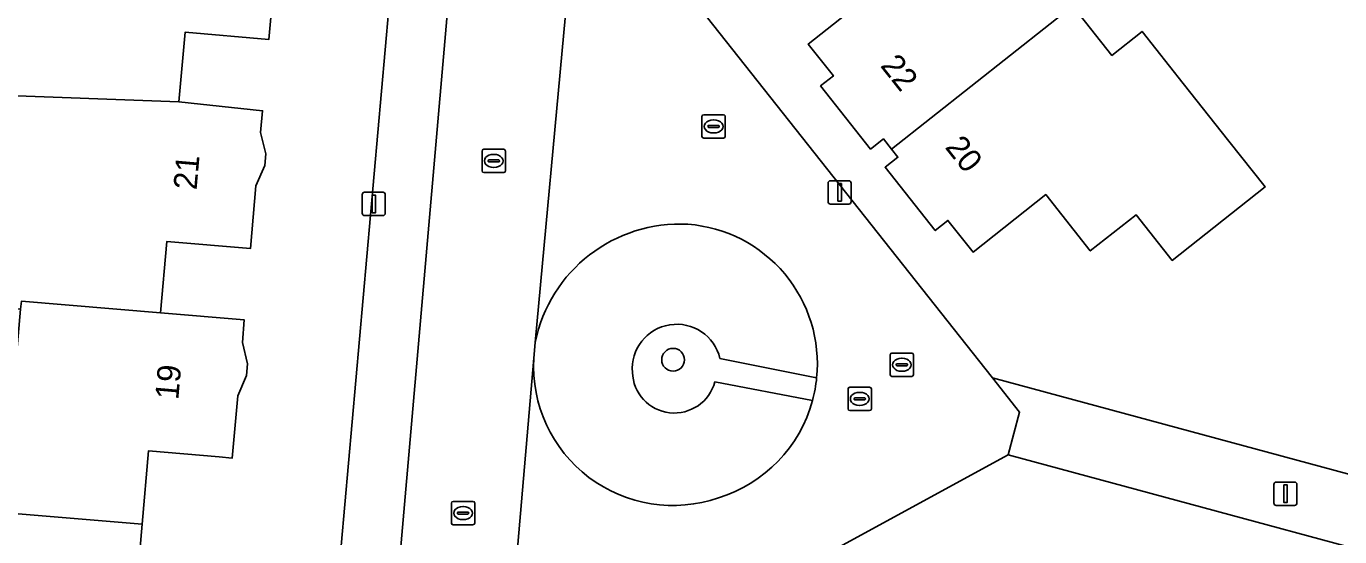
# Model space of a CAD drawing. Extents: x 159626 to 160723, y 388173 to 389416.
# Drawn here: x 160026.8 to 160083.1, y 388524.2 to 388546.1 of the extents above; entities that cross this region are included whole.
import ezdxf

# ---------------------------------------------------------------- set-up
doc = ezdxf.new("R2010")
doc.units = 0
for name, color, linetype in [('IMGEO_Boom', 7, 'Continuous'), ('IMGEO_Erf', 7, 'Continuous'), ('IMGEO_Groenvoorziening', 7, 'Continuous'), ('IMGEO_Kolk', 7, 'Continuous'), ('IMGEO_Lichtmast', 7, 'Continuous'), ('IMGEO_Pand', 7, 'Continuous'), ('IMGEO_Pand_nummerreeks', 7, 'Continuous'), ('IMGEO_Rijbaan_lokaal_open', 7, 'Continuous'), ('IMGEO_Rioolput', 7, 'Continuous'), ('IMGEO_Voetpad_halfverhard', 7, 'Continuous'), ('IMGEO_Voetpad_open', 7, 'Continuous')]:
    doc.layers.add(name, color=color, linetype=linetype)

msp = doc.modelspace()

# ---------------------------------------------------------------- linework, layer by layer
at = {"layer": 'IMGEO_Boom'}
msp.add_circle((160054.494, 388531.775), 0.489, dxfattribs=at)
at = {"layer": 'IMGEO_Erf'}
for points in [[(159980.767, 388500), (159984.934, 388485.035), (160000, 388493.321), (160012.145, 388500), (160041.197, 388515.977), (160039.957, 388520.258), (160042.618, 388550.4)], [(160071.691, 388546.867), (160073.305, 388544.827), (160074.598, 388545.851), (160076.362, 388543.622), (160078.321, 388541.145), (160079.873, 388539.185), (160075.889, 388536.033), (160074.338, 388537.993), (160072.377, 388536.442), (160070.465, 388538.857), (160067.351, 388536.393), (160066.277, 388537.749), (160065.728, 388537.314), (160063.58, 388540.027), (160064.128, 388540.461), (160063.86, 388540.799), (160063.507, 388541.245), (160062.958, 388540.81), (160060.817, 388543.515), (160061.365, 388543.949), (160060.285, 388545.313), (160064.622, 388548.745)], [(160037.402, 388548.192), (160037.159, 388545.505), (160033.573, 388545.818), (160033.313, 388542.829), (160036.894, 388542.455), (160036.812, 388541.521), (160037.033, 388540.598), (160036.99, 388540.1), (160036.613, 388539.228), (160036.378, 388536.539), (160032.792, 388536.852), (160032.525, 388533.786), (160036.112, 388533.483), (160036.029, 388532.522), (160036.249, 388531.602), (160036.206, 388531.104), (160035.829, 388530.233), (160035.596, 388527.563), (160035.03, 388527.612), (160032.01, 388527.876), (160031.736, 388524.73), (160031.462, 388521.58)], [(160055.092, 388547.547), (160068.183, 388531), (160117.33, 388517.709)], [(160124.595, 388462.323), (160130.611, 388465.651), (160128.765, 388472.373), (160120.983, 388500), (160116.838, 388514.716), (160068.858, 388527.703), (160051.036, 388517.975), (160056.074, 388500), (160074.428, 388434.513)]]:
    msp.add_lwpolyline(points, dxfattribs=at)
at = {"layer": 'IMGEO_Groenvoorziening'}
for points in [[(160048.583, 388532.514), (160048.523, 388531.842)], [(160056.503, 388531.833), (160060.648, 388531.003)], [(160060.47, 388530.031), (160056.285, 388530.833)]]:
    msp.add_lwpolyline(points, dxfattribs=at)
for centre, radius, start, end in [((160054.778, 388531.279), 6.316, 86.7841, 168.7293), ((160054.676, 388531.601), 6.002, 354.2778, 85.6425), ((160054.649, 388531.392), 1.906, 13.3658, 184.741), ((160054.483, 388531.498), 5.97, 176.6989, 289.1873), ((160054.547, 388531.29), 1.798, 181.7659, 345.2585), ((160054.675, 388531.596), 6.003, 287.1531, 344.888)]:
    msp.add_arc(centre, radius, start, end, dxfattribs=at)
at = {"layer": 'IMGEO_Kolk'}
for p, q in [((160055.731, 388541.354), (160055.731, 388542.206)), ((160055.806, 388542.28), (160056.658, 388542.28)), ((160056.033, 388541.823), (160056.431, 388541.823)), ((160056.219, 388542.06), (160056.244, 388542.06)), ((160056.732, 388542.206), (160056.732, 388541.354)), ((160056.658, 388541.28), (160055.806, 388541.28)), ((160055.99, 388541.774), (160055.99, 388541.786)), ((160056.428, 388541.737), (160056.03, 388541.737)), ((160056.242, 388541.5), (160056.217, 388541.5)), ((160056.474, 388541.786), (160056.474, 388541.774)), ((160046.304, 388539.874), (160046.304, 388540.726)), ((160046.379, 388540.8), (160047.231, 388540.8)), ((160047.305, 388540.726), (160047.305, 388539.874)), ((160046.563, 388540.294), (160046.563, 388540.306)), ((160047.001, 388540.257), (160046.603, 388540.257)), ((160046.606, 388540.343), (160047.004, 388540.343)), ((160046.792, 388540.58), (160046.817, 388540.58)), ((160047.047, 388540.306), (160047.047, 388540.294)), ((160047.231, 388539.8), (160046.379, 388539.8)), ((160046.815, 388540.02), (160046.79, 388540.02)), ((160063.798, 388531.136), (160063.798, 388531.988)), ((160063.873, 388532.062), (160064.725, 388532.062)), ((160064.286, 388531.842), (160064.311, 388531.842)), ((160064.799, 388531.988), (160064.799, 388531.136)), ((160064.057, 388531.556), (160064.057, 388531.568)), ((160064.495, 388531.519), (160064.097, 388531.519)), ((160064.1, 388531.605), (160064.498, 388531.605)), ((160064.309, 388531.282), (160064.284, 388531.282)), ((160064.541, 388531.568), (160064.541, 388531.556)), ((160064.725, 388531.062), (160063.873, 388531.062)), ((160044.989, 388524.776), (160044.989, 388525.628)), ((160045.064, 388525.702), (160045.916, 388525.702)), ((160045.99, 388525.628), (160045.99, 388524.776)), ((160045.248, 388525.196), (160045.248, 388525.208)), ((160045.686, 388525.159), (160045.288, 388525.159)), ((160045.291, 388525.245), (160045.689, 388525.245)), ((160045.477, 388525.482), (160045.502, 388525.482)), ((160045.732, 388525.208), (160045.732, 388525.196)), ((160045.916, 388524.702), (160045.064, 388524.702)), ((160045.5, 388524.922), (160045.475, 388524.922))]:
    msp.add_line(p, q, dxfattribs=at)
for points in [[(160055.731, 388541.354), (160055.731, 388542.206)], [(160055.806, 388542.28), (160056.658, 388542.28)], [(160056.732, 388542.206), (160056.732, 388541.354)], [(160056.658, 388541.28), (160055.806, 388541.28)], [(160046.304, 388539.874), (160046.304, 388540.726)], [(160046.379, 388540.8), (160047.231, 388540.8)], [(160047.305, 388540.726), (160047.305, 388539.874)], [(160047.231, 388539.8), (160046.379, 388539.8)], [(160063.798, 388531.136), (160063.798, 388531.988)], [(160063.873, 388532.062), (160064.725, 388532.062)], [(160064.799, 388531.988), (160064.799, 388531.136)], [(160064.725, 388531.062), (160063.873, 388531.062)], [(160044.989, 388524.776), (160044.989, 388525.628)], [(160045.064, 388525.702), (160045.916, 388525.702)], [(160045.99, 388525.628), (160045.99, 388524.776)], [(160045.916, 388524.702), (160045.064, 388524.702)]]:
    msp.add_lwpolyline(points, dxfattribs=at)
for centre, radius, start, end in [((160055.808, 388542.204), 0.0765, 91.552, 178.448), ((160055.808, 388542.204), 0.0765, 91.552, 178.448), ((160056.03, 388541.783), 0.0403, 85.8775, 175.7526), ((160056.435, 388541.785), 0.0386, 1.7309, 96.639), ((160056.656, 388542.204), 0.0765, 1.552, 88.448), ((160056.656, 388542.204), 0.0765, 1.552, 88.448), ((160055.808, 388541.356), 0.0765, 181.552, 268.448), ((160055.808, 388541.356), 0.0765, 181.552, 268.448), ((160056.027, 388541.773), 0.0366, 178.938, 274.7102), ((160056.431, 388541.78), 0.043, 264.8664, 352.4533), ((160056.656, 388541.356), 0.0765, 271.552, 358.448), ((160056.656, 388541.356), 0.0765, 271.552, 358.448), ((160046.381, 388540.724), 0.0765, 91.552, 178.448), ((160046.381, 388540.724), 0.0765, 91.552, 178.448), ((160047.229, 388540.724), 0.0765, 1.552, 88.448), ((160047.229, 388540.724), 0.0765, 1.552, 88.448), ((160046.603, 388540.303), 0.0403, 85.8775, 175.7526), ((160046.6, 388540.293), 0.0366, 178.938, 274.7102), ((160047.004, 388540.3), 0.043, 264.8664, 352.4533), ((160047.008, 388540.305), 0.0386, 1.7309, 96.639), ((160046.381, 388539.876), 0.0765, 181.552, 268.448), ((160046.381, 388539.876), 0.0765, 181.552, 268.448), ((160047.229, 388539.876), 0.0765, 271.552, 358.448), ((160047.229, 388539.876), 0.0765, 271.552, 358.448), ((160063.875, 388531.986), 0.0765, 91.552, 178.448), ((160063.875, 388531.986), 0.0765, 91.552, 178.448), ((160064.723, 388531.986), 0.0765, 1.552, 88.448), ((160064.723, 388531.986), 0.0765, 1.552, 88.448), ((160063.875, 388531.138), 0.0765, 181.552, 268.448), ((160063.875, 388531.138), 0.0765, 181.552, 268.448), ((160064.097, 388531.565), 0.0403, 85.8775, 175.7526), ((160064.094, 388531.555), 0.0366, 178.938, 274.7102), ((160064.498, 388531.562), 0.043, 264.8664, 352.4533), ((160064.502, 388531.567), 0.0386, 1.7309, 96.639), ((160064.723, 388531.138), 0.0765, 271.552, 358.448), ((160064.723, 388531.138), 0.0765, 271.552, 358.448), ((160045.066, 388525.626), 0.0765, 91.552, 178.448), ((160045.066, 388525.626), 0.0765, 91.552, 178.448), ((160045.914, 388525.626), 0.0765, 1.552, 88.448), ((160045.914, 388525.626), 0.0765, 1.552, 88.448), ((160045.288, 388525.205), 0.0403, 85.8775, 175.7526), ((160045.285, 388525.195), 0.0366, 178.938, 274.7102), ((160045.689, 388525.202), 0.043, 264.8664, 352.4533), ((160045.693, 388525.207), 0.0386, 1.7309, 96.639), ((160045.066, 388524.778), 0.0765, 181.552, 268.448), ((160045.066, 388524.778), 0.0765, 181.552, 268.448), ((160045.914, 388524.778), 0.0765, 271.552, 358.448), ((160045.914, 388524.778), 0.0765, 271.552, 358.448)]:
    msp.add_arc(centre, radius, start, end, dxfattribs=at)
for centre, major_axis, ratio, start_param, end_param in [((160056.218, 388541.78), (-0.387, 0.002), 0.722429, 4.712389, 7.853982), ((160056.243, 388541.78), (-0.39, 0.002), 0.717154, 1.570796, 4.712389), ((160046.791, 388540.3), (-0.387, 0.002), 0.722429, 4.712389, 7.853982), ((160046.816, 388540.3), (-0.39, 0.002), 0.717154, 1.570796, 4.712389), ((160064.285, 388531.562), (-0.387, 0.002), 0.722429, 4.712389, 7.853982), ((160064.31, 388531.562), (-0.39, 0.002), 0.717154, 1.570796, 4.712389), ((160045.476, 388525.202), (-0.387, 0.002), 0.722429, 4.712389, 7.853982), ((160045.501, 388525.202), (-0.39, 0.002), 0.717154, 1.570796, 4.712389)]:
    msp.add_ellipse(centre, major_axis=major_axis, ratio=ratio, start_param=start_param, end_param=end_param, dxfattribs=at)
at = {"layer": 'IMGEO_Lichtmast'}
for p, q in [((160061.136, 388538.553), (160061.136, 388539.353)), ((160061.136, 388539.353), (160061.136, 388538.553)), ((160061.236, 388539.453), (160062.026, 388539.453)), ((160062.026, 388539.453), (160061.236, 388539.453)), ((160062.126, 388539.353), (160062.126, 388538.553)), ((160062.126, 388538.553), (160062.126, 388539.353)), ((160041.168, 388538.057), (160041.168, 388538.857)), ((160041.168, 388538.857), (160041.168, 388538.057)), ((160041.268, 388538.957), (160042.058, 388538.957)), ((160042.058, 388538.957), (160041.268, 388538.957)), ((160042.158, 388538.857), (160042.158, 388538.057)), ((160042.158, 388538.057), (160042.158, 388538.857)), ((160062.026, 388538.453), (160061.236, 388538.453)), ((160061.236, 388538.453), (160062.026, 388538.453)), ((160042.058, 388537.957), (160041.268, 388537.957)), ((160041.268, 388537.957), (160042.058, 388537.957)), ((160080.248, 388525.632), (160080.248, 388526.432)), ((160080.248, 388526.432), (160080.248, 388525.632)), ((160080.348, 388526.532), (160081.138, 388526.532)), ((160081.138, 388526.532), (160080.348, 388526.532)), ((160081.238, 388526.432), (160081.238, 388525.632)), ((160081.238, 388525.632), (160081.238, 388526.432)), ((160081.138, 388525.532), (160080.348, 388525.532)), ((160080.348, 388525.532), (160081.138, 388525.532))]:
    msp.add_line(p, q, dxfattribs=at)
for points in [[(160061.556, 388539.328), (160061.706, 388539.328), (160061.706, 388538.578), (160061.556, 388538.578), (160061.556, 388539.328)], [(160041.588, 388538.832), (160041.738, 388538.832), (160041.738, 388538.082), (160041.588, 388538.082), (160041.588, 388538.832)], [(160080.668, 388526.407), (160080.818, 388526.407), (160080.818, 388525.657), (160080.668, 388525.657), (160080.668, 388526.407)]]:
    msp.add_lwpolyline(points, dxfattribs=at)
for centre, start, end in [((160061.236, 388539.353), 90, 180), ((160061.236, 388539.353), 90, 180), ((160062.026, 388539.353), 0, 90), ((160062.026, 388539.353), 360, 90), ((160041.268, 388538.857), 90, 180), ((160041.268, 388538.857), 90, 180), ((160042.058, 388538.857), 0, 90), ((160042.058, 388538.857), 360, 90), ((160061.236, 388538.553), 180, 270), ((160061.236, 388538.553), 180, 270), ((160062.026, 388538.553), 270, 0), ((160062.026, 388538.553), 270, 0), ((160041.268, 388538.057), 180, 270), ((160041.268, 388538.057), 180, 270), ((160042.058, 388538.057), 270, 0), ((160042.058, 388538.057), 270, 0), ((160080.348, 388526.432), 90, 180), ((160080.348, 388526.432), 90, 180), ((160081.138, 388526.432), 0, 90), ((160081.138, 388526.432), 360, 90), ((160080.348, 388525.632), 180, 270), ((160080.348, 388525.632), 180, 270), ((160081.138, 388525.632), 270, 0), ((160081.138, 388525.632), 270, 0)]:
    msp.add_arc(centre, 0.1, start, end, dxfattribs=at)
at = {"layer": 'IMGEO_Pand'}
for points in [[(160074.054, 388548.878), (160070.55, 388553.306), (160069.417, 388552.399), (160067.457, 388554.876), (160066.234, 388556.421), (160065.452, 388555.798), (160061.52, 388552.667), (160062.73, 388551.137), (160064.622, 388548.745), (160060.285, 388545.313), (160061.365, 388543.949), (160060.817, 388543.515), (160062.958, 388540.81), (160063.507, 388541.245), (160063.86, 388540.799)], [(160037.402, 388548.192), (160037.78, 388549.066), (160037.823, 388549.564), (160037.609, 388550.46), (160037.695, 388551.414), (160034.086, 388551.708), (160028.18, 388552.188), (160028.078, 388551.893), (160027.777, 388548.436), (160025.684, 388548.617), (160025.206, 388543.13), (160033.313, 388542.829), (160033.573, 388545.818), (160037.159, 388545.505)], [(160064.128, 388540.461), (160063.58, 388540.027), (160065.728, 388537.314), (160066.277, 388537.749), (160067.351, 388536.393), (160070.465, 388538.857), (160072.377, 388536.442), (160074.338, 388537.993), (160075.889, 388536.033), (160079.873, 388539.185), (160078.321, 388541.145), (160076.362, 388543.622), (160074.598, 388545.851), (160073.305, 388544.827), (160071.691, 388546.867), (160074.124, 388548.789), (160074.054, 388548.878), (160063.86, 388540.799)], [(160036.613, 388539.228), (160036.99, 388540.1), (160037.033, 388540.598), (160036.812, 388541.521), (160036.894, 388542.455), (160033.313, 388542.829), (160025.206, 388543.13), (160022.855, 388543.361), (160022.513, 388539.873), (160023.906, 388539.736), (160023.426, 388534.216), (160026.524, 388533.946), (160026.568, 388534.289), (160032.525, 388533.786), (160032.792, 388536.852), (160036.378, 388536.539)], [(160035.829, 388530.233), (160036.206, 388531.104), (160036.249, 388531.602), (160036.029, 388532.522), (160036.112, 388533.483), (160032.525, 388533.786), (160026.568, 388534.289), (160026.524, 388533.946), (160026.222, 388530.479), (160024.119, 388530.661), (160023.661, 388525.398), (160031.736, 388524.73), (160032.01, 388527.876), (160035.03, 388527.612), (160035.596, 388527.563)], [(160031.736, 388524.73), (160023.661, 388525.398), (160023.197, 388520.059), (160025.29, 388519.877), (160024.963, 388516.122), (160034.527, 388515.289), (160034.616, 388516.302), (160034.993, 388517.173), (160035.036, 388517.671), (160034.815, 388518.594), (160035.048, 388521.267), (160034.481, 388521.316), (160031.462, 388521.58)]]:
    msp.add_lwpolyline(points, close=True, dxfattribs=at)
at = {"layer": 'IMGEO_Rijbaan_lokaal_open'}
msp.add_lwpolyline([(160049.877, 388546.582), (160051.58, 388547.883), (160048.443, 388551.926), (160045.044, 388549.209), (160042.532, 388520.479), (160043.615, 388516.712), (160048.11, 388519.2), (160047.599, 388521.019), (160048.523, 388531.842), (160048.583, 388532.514)], close=True, dxfattribs=at)
at = {"layer": 'IMGEO_Rioolput'}
for p, q in [((160062.067, 388530.598), (160062.919, 388530.598)), ((160061.992, 388529.672), (160061.992, 388530.524)), ((160062.251, 388530.092), (160062.251, 388530.104)), ((160062.689, 388530.055), (160062.291, 388530.055)), ((160062.294, 388530.141), (160062.692, 388530.141)), ((160062.48, 388530.378), (160062.505, 388530.378)), ((160062.735, 388530.104), (160062.735, 388530.092)), ((160062.993, 388530.524), (160062.993, 388529.672)), ((160062.919, 388529.598), (160062.067, 388529.598)), ((160062.503, 388529.818), (160062.478, 388529.818))]:
    msp.add_line(p, q, dxfattribs=at)
for points in [[(160062.067, 388530.598), (160062.919, 388530.598)], [(160061.992, 388529.672), (160061.992, 388530.524)], [(160062.993, 388530.524), (160062.993, 388529.672)], [(160062.919, 388529.598), (160062.067, 388529.598)]]:
    msp.add_lwpolyline(points, dxfattribs=at)
for centre, radius, start, end in [((160062.069, 388530.522), 0.0765, 91.552, 178.448), ((160062.069, 388530.522), 0.0765, 91.552, 178.448), ((160062.917, 388530.522), 0.0765, 1.552, 88.448), ((160062.917, 388530.522), 0.0765, 1.552, 88.448), ((160062.291, 388530.101), 0.0403, 85.8775, 175.7526), ((160062.288, 388530.091), 0.0366, 178.938, 274.7102), ((160062.692, 388530.098), 0.043, 264.8664, 352.4533), ((160062.696, 388530.103), 0.0386, 1.7309, 96.639), ((160062.069, 388529.674), 0.0765, 181.552, 268.448), ((160062.069, 388529.674), 0.0765, 181.552, 268.448), ((160062.917, 388529.674), 0.0765, 271.552, 358.448), ((160062.917, 388529.674), 0.0765, 271.552, 358.448)]:
    msp.add_arc(centre, radius, start, end, dxfattribs=at)
for centre, major_axis, ratio, start_param, end_param in [((160062.479, 388530.098), (-0.387, 0.002), 0.722429, 4.712389, 7.853982), ((160062.504, 388530.098), (-0.39, 0.002), 0.717154, 1.570796, 4.712389)]:
    msp.add_ellipse(centre, major_axis=major_axis, ratio=ratio, start_param=start_param, end_param=end_param, dxfattribs=at)
at = {"layer": 'IMGEO_Voetpad_halfverhard'}
for points in [[(160060.648, 388531.003), (160056.503, 388531.833)], [(160056.285, 388530.833), (160060.47, 388530.031)]]:
    msp.add_lwpolyline(points, dxfattribs=at)
for centre, radius, start, end in [((160054.649, 388531.392), 1.906, 13.3658, 184.741), ((160054.547, 388531.29), 1.798, 181.7659, 345.2585), ((160054.733, 388531.584), 5.943, 344.8537, 354.3914)]:
    msp.add_arc(centre, radius, start, end, dxfattribs=at)
at = {"layer": 'IMGEO_Voetpad_open'}
for points in [[(160045.044, 388549.209), (160048.443, 388551.926), (160050.426, 388553.527), (160048.914, 388555.466), (160046.524, 388553.531), (160042.618, 388550.4), (160039.957, 388520.258), (160041.197, 388515.977), (160041.901, 388513.542), (160044.252, 388514.196), (160043.615, 388516.712), (160042.532, 388520.479)], [(160068.183, 388531), (160069.35, 388529.524), (160068.858, 388527.703), (160116.838, 388514.716), (160117.33, 388517.709)]]:
    msp.add_lwpolyline(points, close=True, dxfattribs=at)
for points in [[(160055.092, 388547.547), (160053.589, 388549.464), (160051.58, 388547.883), (160049.877, 388546.582), (160048.583, 388532.514)], [(160048.523, 388531.842), (160047.599, 388521.019), (160048.11, 388519.2), (160048.876, 388516.76), (160051.036, 388517.975), (160068.858, 388527.703), (160069.35, 388529.524), (160068.183, 388531), (160055.092, 388547.547)]]:
    msp.add_lwpolyline(points, dxfattribs=at)
for centre, radius, start, end in [((160054.778, 388531.279), 6.316, 86.7841, 168.7293), ((160054.676, 388531.601), 6.002, 354.2778, 85.6425), ((160054.483, 388531.498), 5.97, 176.6989, 289.1873), ((160054.733, 388531.584), 5.943, 344.8537, 354.3914), ((160054.675, 388531.596), 6.003, 287.1531, 344.888)]:
    msp.add_arc(centre, radius, start, end, dxfattribs=at)

# ---------------------------------------------------------------- texts
at = {"layer": 'IMGEO_Pand_nummerreeks'}
for s, rotation, p in [('22', 308.3593, (160063.348, 388544.376)), ('20', 308.3702, (160066.119, 388540.881)), ('21', 85.0155, (160034.066, 388539.035)), ('19', 85.0155, (160033.282, 388530.037))]:
    msp.add_text(s, height=1, rotation=rotation, dxfattribs=at).set_placement(p)

doc.saveas('drawing.dxf')
